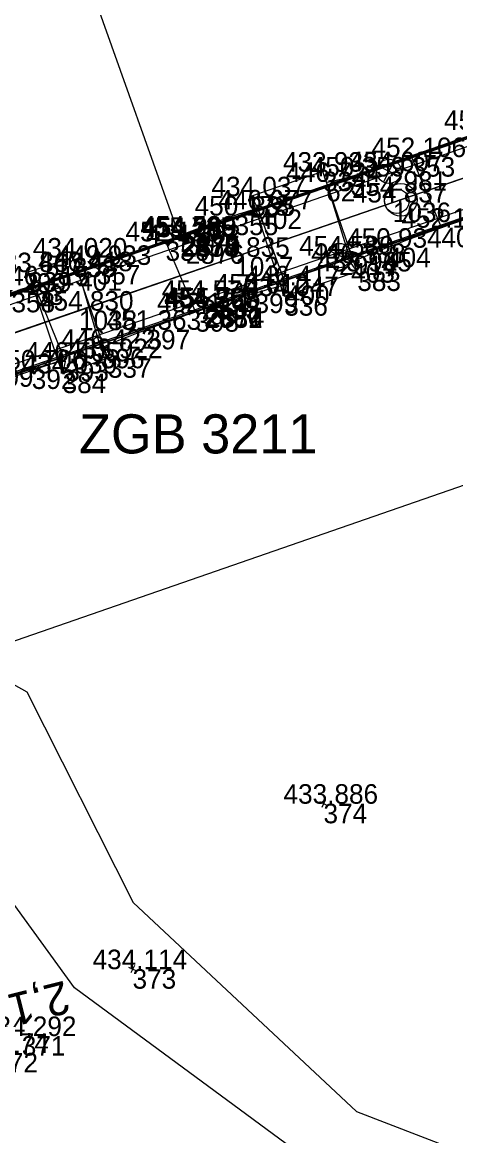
# Model space of a CAD drawing. Extents: x -776734 to -748832, y -1118122 to -976986.
# Drawn here: x -751130.6 to -751104, y -1114732.8 to -1114664.5 of the extents above; entities that cross this region are included whole.
import ezdxf

# ---------------------------------------------------------------- set-up
doc = ezdxf.new("R2010")
doc.units = 0
for name, color, linetype in [('KM_Hranice parcel', 7, 'Continuous'), ('OSA', 7, 'Continuous'), ('SŽG Vrstva 1', 7, 'Continuous'), ('SŽG Vrstva 17', 7, 'Continuous'), ('SŽG Vrstva 18', 7, 'Continuous'), ('SŽG Vrstva 4', 7, 'Continuous'), ('SŽG Vrstva 48', 7, 'Continuous'), ('SŽG Vrstva 49', 7, 'Continuous'), ('SŽG Vrstva 53', 7, 'Continuous'), ('SŽG Vrstva 60', 7, 'Continuous'), ('SŽG Vrstva 61', 7, 'Continuous'), ('SŽG Vrstva 63', 7, 'Continuous'), ('SŽG Vrstva 7', 7, 'Continuous'), ('Vrstva 63 ŽBP', 7, 'Continuous')]:
    doc.layers.add(name, color=color, linetype=linetype)

msp = doc.modelspace()

# ---------------------------------------------------------------- linework, layer by layer
at = {"layer": 'KM_Hranice parcel'}
for points in [[(-751057.9, -1114691.02), (-751081.52, -1114685.27), (-751134.08, -1114703.51)], [(-751134.08, -1114703.51), (-751130.35, -1114705.59), (-751123.82, -1114718.52), (-751110.12, -1114731.36), (-751098.35, -1114735.9), (-751079.82, -1114732.28), (-751075.28, -1114736.31), (-751074.72, -1114746.97), (-751078.2, -1114761.93), (-751071.86, -1114774.04)], [(-751077.03, -1114776.29), (-751083.1, -1114764.47), (-751081.04, -1114740), (-751082.95, -1114737.73), (-751097.72, -1114741.14), (-751105.51, -1114739.93), (-751127.42, -1114723.76), (-751138.7, -1114708.23), (-751142.83, -1114706.54)]]:
    msp.add_lwpolyline(points, dxfattribs=at)
at = {"layer": 'OSA'}
msp.add_line((-751221.2426, -1114714.6428), (-750912.9148, -1114608.268), dxfattribs=at)
msp.add_circle((-751107.4117, -1114675.3699), 1, dxfattribs=at)
at = {"layer": 'SŽG Vrstva 1'}
msp.add_lwpolyline([(-751049.798, -1114655.49), (-751059.246, -1114658.755), (-751068.733, -1114662.026), (-751078.259, -1114665.311), (-751087.386, -1114668.46), (-751094.716, -1114670.988), (-751098.18, -1114672.185), (-751107.899, -1114675.542), (-751117.566, -1114678.875), (-751127.151, -1114682.181), (-751136.66, -1114685.456), (-751145.831, -1114688.627), (-751153.169, -1114691.158), (-751162.606, -1114694.412), (-751172.056, -1114697.672), (-751181.572, -1114700.954), (-751190.356, -1114703.987), (-751200.827, -1114707.603), (-751207.289, -1114709.832), (-751216.509, -1114713.014), (-751226.434, -1114716.437)], dxfattribs=at)
at = {"layer": 'SŽG Vrstva 17'}
for points in [[(-751100.192, -1114670.473), (-751120.935, -1114677.646), (-751141.741, -1114684.824)], [(-751098.608, -1114674.826), (-751119.351, -1114681.996), (-751140.279, -1114689.211)]]:
    msp.add_lwpolyline(points, dxfattribs=at)
at = {"layer": 'SŽG Vrstva 18'}
for p, q in [((-751120.982, -1114677.614), (-751139.7336, -1114624.8394)), ((-751106.751, -1114672.753), (-751104.913, -1114677.091)), ((-751112.185, -1114673.647), (-751116.573, -1114675.16)), ((-751111.988, -1114674.275), (-751112.185, -1114673.647)), ((-751110.078, -1114679.774), (-751112.185, -1114673.647)), ((-751111.988, -1114674.275), (-751110.455, -1114679.261)), ((-751116.573, -1114675.16), (-751116.152, -1114675.968)), ((-751114.558, -1114681.291), (-751116.573, -1114675.16)), ((-751116.152, -1114675.968), (-751114.459, -1114680.629)), ((-751121.839, -1114677.927), (-751120.009, -1114682.273)), ((-751125.377, -1114685.104), (-751127.53, -1114678.922)), ((-751128.154, -1114686.044), (-751130.264, -1114679.82)), ((-751127.199, -1114679.761), (-751125.802, -1114684.521)), ((-751129.873, -1114680.633), (-751127.991, -1114685.309))]:
    msp.add_line(p, q, dxfattribs=at)
for points in [[(-751047.485, -1114652.852), (-751074.245, -1114662.097), (-751099.037, -1114670.633), (-751120.593, -1114678.106), (-751141.938, -1114685.464), (-751163.608, -1114692.915), (-751187.181, -1114701.023)], [(-751046.217, -1114656.195), (-751073.081, -1114665.441), (-751097.909, -1114674.024), (-751119.627, -1114681.519), (-751140.891, -1114688.815), (-751162.437, -1114696.278), (-751186.019, -1114704.426)], [(-751100.304, -1114670.445), (-751120.868, -1114677.575), (-751141.687, -1114684.707)], [(-751100.314, -1114670.448), (-751120.867, -1114677.58), (-751141.684, -1114684.708)], [(-751100.259, -1114670.569), (-751120.806, -1114677.676), (-751141.644, -1114684.83)], [(-751098.707, -1114674.793), (-751119.481, -1114681.948), (-751140.225, -1114689.091)], [(-751098.67, -1114674.898), (-751119.447, -1114682.04), (-751140.213, -1114689.205)], [(-751098.671, -1114674.893), (-751119.447, -1114682.041), (-751140.176, -1114689.183)], [(-751120.593, -1114678.106), (-751120.868, -1114677.575), (-751120.867, -1114677.58), (-751120.806, -1114677.676)], [(-751127.199, -1114679.761), (-751127.53, -1114678.922), (-751130.264, -1114679.82), (-751129.873, -1114680.633)], [(-751114.459, -1114680.629), (-751114.558, -1114681.291), (-751110.078, -1114679.774), (-751110.455, -1114679.261)], [(-751119.627, -1114681.519), (-751119.447, -1114682.041), (-751119.447, -1114682.04), (-751119.481, -1114681.948)], [(-751127.991, -1114685.309), (-751128.154, -1114686.044), (-751125.377, -1114685.104), (-751125.802, -1114684.521)]]:
    msp.add_lwpolyline(points, dxfattribs=at)
for centre, major_axis, ratio, start_param, end_param in [((-751106.4463, -1114672.3062), (5.5701, 1.9497), 0.0545478, 4.6385872, 6.198968), ((-751106.6805, -1114672.4604), (-5.315, -1.8064), 0.045323, 0.0398697, 1.5421259), ((-751104.7925, -1114677.4365), (5.6131, 2.0208), 0.0613294, 0.0459583, 1.570185), ((-751121.5799, -1114678.1686), (5.4498, 2.1851), 0.0546368, 0.070482, 1.5964413), ((-751104.7956, -1114677.263), (-5.6615, -2.0078), 0.033513, 4.7212343, 6.241131), ((-751121.793, -1114677.9083), (-5.406, -1.8527), 0.0004911, 0.0012992, 1.5621249), ((-751135.1254, -1114682.6048), (-5.2564, -1.9786), 0.0189198, 3.0945275, 4.7485877), ((-751120.1063, -1114682.4916), (5.6543, 1.8573), 0.0298009, 0.0408097, 1.5437933), ((-751120.1976, -1114682.5545), (-5.6061, -1.9757), 0.034148, 4.666709, 6.2435482), ((-751133.6126, -1114687.3085), (5.6305, 1.9889), 0.0533964, 0.0405313, 1.4944393)]:
    msp.add_ellipse(centre, major_axis=major_axis, ratio=ratio, start_param=start_param, end_param=end_param, dxfattribs=at)
at = {"layer": 'SŽG Vrstva 4'}
for points in [[(-751047.485, -1114652.852), (-751074.245, -1114662.097), (-751099.037, -1114670.633), (-751120.593, -1114678.106), (-751141.938, -1114685.464), (-751163.608, -1114692.915), (-751187.181, -1114701.023)], [(-751046.217, -1114656.195), (-751073.081, -1114665.441), (-751097.909, -1114674.024), (-751119.627, -1114681.519), (-751140.891, -1114688.815), (-751162.437, -1114696.278), (-751186.019, -1114704.426)]]:
    msp.add_lwpolyline(points, dxfattribs=at)
at = {"layer": 'SŽG Vrstva 49'}
for p, q in [((-751112.0415, -1114712.2353), (-751112.2605, -1114712.6847)), ((-751111.9263, -1114712.5695), (-751112.3757, -1114712.3505)), ((-751123.6383, -1114722.7285), (-751124.0877, -1114722.5095)), ((-751123.7535, -1114722.3943), (-751123.9725, -1114722.8437))]:
    msp.add_line(p, q, dxfattribs=at)
at = {"layer": 'SŽG Vrstva 53'}
msp.add_lwpolyline([(-751047.63, -1114693.52), (-751057.9, -1114691.02), (-751081.52, -1114685.27), (-751134.08, -1114703.51), (-751142.83, -1114706.54), (-751153.31, -1114710.17), (-751137.57, -1114746.06), (-751139.06, -1114746.27), (-751138.42, -1114748.17), (-751151.05, -1114751.02), (-751162.24, -1114725.26), (-751172.58, -1114730.25), (-751213.65, -1114726.85), (-751218.67, -1114726.44), (-751268.46, -1114745.82), (-751307.93, -1114762.77), (-751323.57, -1114769.49), (-751347.57, -1114777.14), (-751364.44, -1114782.53), (-751398.43, -1114791.82)], dxfattribs=at)
at = {"layer": 'SŽG Vrstva 60'}
for p, q in [((-751106.751, -1114672.753), (-751106.751, -1114672.753)), ((-751112.185, -1114673.647), (-751112.185, -1114673.647)), ((-751110.481, -1114673.937), (-751110.481, -1114673.937)), ((-751108.139, -1114673.624), (-751108.139, -1114673.624)), ((-751111.988, -1114674.275), (-751111.988, -1114674.275)), ((-751116.573, -1114675.16), (-751116.573, -1114675.16)), ((-751116.152, -1114675.968), (-751116.152, -1114675.968)), ((-751107.899, -1114675.542), (-751107.899, -1114675.542)), ((-751117.602, -1114676.343), (-751117.602, -1114676.343)), ((-751104.913, -1114677.091), (-751104.913, -1114677.091)), ((-751121.839, -1114677.927), (-751121.839, -1114677.927)), ((-751120.935, -1114677.646), (-751120.935, -1114677.646)), ((-751120.868, -1114677.575), (-751120.868, -1114677.575)), ((-751120.867, -1114677.58), (-751120.867, -1114677.58)), ((-751120.806, -1114677.676), (-751120.806, -1114677.676)), ((-751120.593, -1114678.106), (-751120.593, -1114678.106)), ((-751111.197, -1114678.798), (-751111.197, -1114678.798)), ((-751108.252, -1114678.318), (-751108.252, -1114678.318)), ((-751127.53, -1114678.922), (-751127.53, -1114678.922)), ((-751126.062, -1114679.373), (-751126.062, -1114679.373)), ((-751117.566, -1114678.875), (-751117.566, -1114678.875)), ((-751110.455, -1114679.261), (-751110.455, -1114679.261)), ((-751130.264, -1114679.82), (-751130.264, -1114679.82)), ((-751127.199, -1114679.761), (-751127.199, -1114679.761)), ((-751110.078, -1114679.774), (-751110.078, -1114679.774)), ((-751129.873, -1114680.633), (-751129.873, -1114680.633)), ((-751114.459, -1114680.629), (-751114.459, -1114680.629)), ((-751119.627, -1114681.519), (-751119.627, -1114681.519)), ((-751116.382, -1114681.129), (-751116.382, -1114681.129)), ((-751114.558, -1114681.291), (-751114.558, -1114681.291)), ((-751127.151, -1114682.181), (-751127.151, -1114682.181)), ((-751119.481, -1114681.948), (-751119.481, -1114681.948)), ((-751119.447, -1114682.04), (-751119.447, -1114682.04)), ((-751119.447, -1114682.041), (-751119.447, -1114682.041)), ((-751119.351, -1114681.996), (-751119.351, -1114681.996)), ((-751120.009, -1114682.273), (-751120.009, -1114682.273)), ((-751123.007, -1114683.357), (-751123.007, -1114683.357)), ((-751125.802, -1114684.521), (-751125.802, -1114684.521)), ((-751127.991, -1114685.309), (-751127.991, -1114685.309)), ((-751125.377, -1114685.104), (-751125.377, -1114685.104)), ((-751130.046, -1114685.791), (-751130.046, -1114685.791)), ((-751128.154, -1114686.044), (-751128.154, -1114686.044)), ((-751112.151, -1114712.46), (-751112.151, -1114712.46)), ((-751123.863, -1114722.619), (-751123.863, -1114722.619))]:
    msp.add_line(p, q, dxfattribs=at)
at = {"layer": 'SŽG Vrstva 63'}
for p, q in [((-751107.4684, -1114673.946), (-751108.8068, -1114673.3011)), ((-751107.8123, -1114672.9581), (-751108.4641, -1114674.2946)), ((-751110.8703, -1114678.1321), (-751111.5221, -1114679.4686)), ((-751110.5264, -1114679.12), (-751111.8648, -1114678.4751))]:
    msp.add_line(p, q, dxfattribs=at)
for centre in [(-751108.139, -1114673.624), (-751111.197, -1114678.798)]:
    msp.add_circle(centre, 0.748, dxfattribs=at)
at = {"layer": 'SŽG Vrstva 7'}
msp.add_circle((-751107.655, -1114675.461), 0.75, dxfattribs=at)
at = {"layer": 'Vrstva 63 ŽBP'}
msp.add_line((-751133.1151, -1114686.9029), (-751128.3821, -1114685.291), dxfattribs=at)

# ---------------------------------------------------------------- texts
at = {"layer": 'SŽG Vrstva 48'}
msp.add_text('2,1', height=2, rotation=194.223477, dxfattribs=at).set_placement((-751128.029, -1114723.307))
at = {"layer": 'SŽG Vrstva 60'}
for s, p in [('353', (-751106.751, -1114673.953)), ('334', (-751112.185, -1114674.847)), ('354', (-751110.481, -1114675.137)), ('2981', (-751108.139, -1114674.824)), ('62', (-751111.988, -1114675.475)), ('335', (-751116.573, -1114676.36)), ('402', (-751116.152, -1114677.168)), ('1036', (-751107.899, -1114676.742)), ('355', (-751117.602, -1114677.543)), ('405', (-751104.913, -1114678.291)), ('356', (-751121.839, -1114679.127)), ('2875', (-751120.935, -1114678.846)), ('2877', (-751120.868, -1114678.775)), ('2878', (-751120.867, -1114678.78)), ('2879', (-751120.806, -1114678.876)), ('2876', (-751120.593, -1114679.306)), ('2914', (-751111.197, -1114679.998)), ('404', (-751108.252, -1114679.518)), ('338', (-751127.53, -1114680.122)), ('357', (-751126.062, -1114680.573)), ('1037', (-751117.566, -1114680.075)), ('403', (-751110.455, -1114680.461)), ('339', (-751130.264, -1114681.02)), ('401', (-751127.199, -1114680.961)), ('383', (-751110.078, -1114680.974)), ('63', (-751129.873, -1114681.833)), ('400', (-751114.459, -1114681.829)), ('358', (-751131.29, -1114682.284)), ('2883', (-751119.627, -1114682.719)), ('399', (-751116.382, -1114682.329)), ('336', (-751114.558, -1114682.491)), ('1038', (-751127.151, -1114683.381)), ('2880', (-751119.481, -1114683.148)), ('2881', (-751119.447, -1114683.24)), ('2882', (-751119.447, -1114683.241)), ('2874', (-751119.351, -1114683.196)), ('398', (-751120.009, -1114683.473)), ('397', (-751123.007, -1114684.557)), ('396', (-751125.802, -1114685.721)), ('393', (-751127.991, -1114686.509)), ('337', (-751125.377, -1114686.304)), ('392', (-751130.046, -1114686.991)), ('384', (-751128.154, -1114687.244)), ('374', (-751112.151, -1114713.66)), ('373', (-751123.863, -1114723.819)), ('371', (-751130.657, -1114727.926)), ('372', (-751132.342, -1114728.961))]:
    msp.add_text(s, height=1.2, dxfattribs=at).set_placement(p)
at = {"layer": 'SŽG Vrstva 61'}
for s, p in [('450.255', (-751104.7621, -1114671.09)), ('452.106', (-751109.2029, -1114672.753)), ('433.933', (-751114.6369, -1114673.647)), ('454.607', (-751110.5909, -1114673.624)), ('446.724', (-751114.439, -1114674.275)), ('450.359', (-751112.9347, -1114673.937)), ('434.037', (-751119.0249, -1114675.16)), ('454.837', (-751110.3509, -1114675.542)), ('450.178', (-751120.0557, -1114676.343)), ('446.677', (-751118.6039, -1114675.968)), ('452.139', (-751107.3667, -1114677.091)), ('452.125', (-751124.2951, -1114677.927)), ('455.735', (-751123.3911, -1114677.646)), ('454.589', (-751123.3217, -1114677.575)), ('454.290', (-751123.318, -1114677.58)), ('454.289', (-751123.2597, -1114677.676)), ('454.592', (-751123.0412, -1114678.106)), ('450.934', (-751110.703, -1114678.318)), ('434.020', (-751129.981, -1114678.922)), ('454.835', (-751120.0221, -1114678.875)), ('454.580', (-751113.648, -1114678.798)), ('446.388', (-751112.9087, -1114679.261)), ('433.867', (-751132.7159, -1114679.82)), ('446.418', (-751129.6527, -1114679.761)), ('449.933', (-751128.5139, -1114679.373)), ('433.965', (-751112.5341, -1114679.774)), ('446.215', (-751132.3291, -1114680.633)), ('446.417', (-751116.9109, -1114680.629)), ('450.290', (-751133.741, -1114681.084)), ('450.612', (-751118.8302, -1114681.129)), ('434.047', (-751117.0099, -1114681.291)), ('454.576', (-751122.0789, -1114681.519)), ('454.267', (-751121.9329, -1114681.948)), ('454.268', (-751121.9007, -1114682.04)), ('454.568', (-751121.9007, -1114682.041)), ('455.725', (-751121.8071, -1114681.996)), ('454.830', (-751129.602, -1114682.181)), ('452.121', (-751122.3664, -1114682.273)), ('451.363', (-751125.4589, -1114683.357)), ('446.422', (-751128.2502, -1114684.521)), ('446.405', (-751130.4471, -1114685.309)), ('433.922', (-751127.8252, -1114685.104)), ('450.706', (-751132.4979, -1114685.791)), ('434.030', (-751130.605, -1114686.044)), ('452.109', (-751135.7427, -1114686.857)), ('433.886', (-751114.6029, -1114712.46)), ('434.114', (-751126.314, -1114722.619)), ('434.292', (-751133.1052, -1114726.726)), ('432.174', (-751134.793, -1114727.761))]:
    msp.add_text(s, height=1.2, dxfattribs=at).set_placement(p)
at = {"layer": 'Vrstva 63 ŽBP'}
msp.add_text('ZGB 3211', height=2.4, dxfattribs=at).set_placement((-751127.1459, -1114690.9491))

doc.saveas('drawing.dxf')
